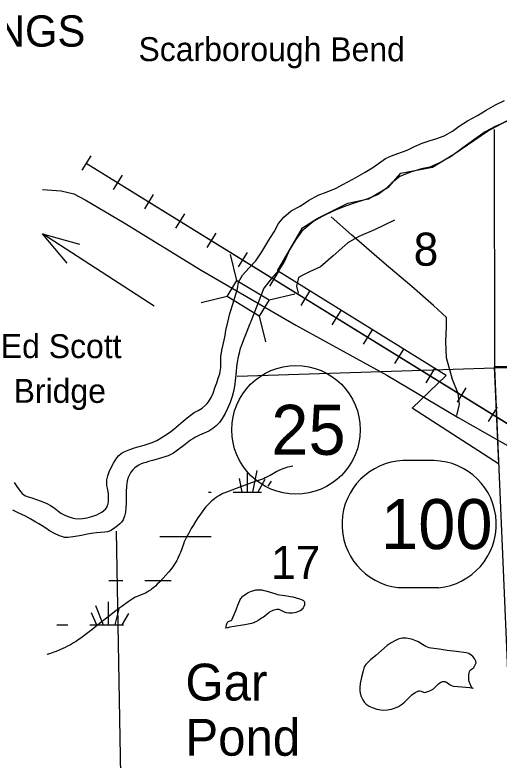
# Model space of a CAD drawing. Extents: x 2480962 to 2688785, y 277103 to 599240.
# Drawn here: x 2521081 to 2527671, y 480163 to 490292 of the extents above; entities that cross this region are included whole.
import ezdxf

# ---------------------------------------------------------------- set-up
doc = ezdxf.new("R2010")
doc.units = 0
for name, color, linetype in [('Bridges', 7, 'Continuous'), ('Geographic Features Text', 7, 'Continuous'), ('Lakes and Ponds', 7, 'Continuous'), ('Lakes and Ponds Text', 7, 'Continuous'), ('Local Roads Unimproved', 7, 'Continuous'), ('Narrow River Creek and Branch and Slough', 7, 'Continuous'), ('National Forest', 7, 'Continuous'), ('Planning Number US Highways', 7, 'Continuous'), ('Railroads', 7, 'Continuous'), ('Section Lines', 7, 'Continuous'), ('Section Numbers', 7, 'Continuous'), ('State Park', 7, 'Continuous'), ('State Roads Related Text', 7, 'Continuous'), ('Swamps', 7, 'Continuous'), ('US Highways Related Text', 7, 'Continuous'), ('US Routes Highway Center Lines', 7, 'Continuous')]:
    doc.layers.add(name, color=color, linetype=linetype)

msp = doc.modelspace()

# ---------------------------------------------------------------- linework, layer by layer
at = {"layer": 'Bridges'}
for p, q in [((2524103.074, 486684.146), (2524017.66, 487035.965)), ((2524540.306, 486417.741), (2524892.125, 486503.154)), ((2523969.871, 486465.53), (2523618.052, 486380.116)), ((2524407.104, 486199.124), (2524492.517, 485847.306))]:
    msp.add_line(p, q, dxfattribs=at)
msp.add_lwpolyline([(2524103.074, 486684.146), (2524540.306, 486417.741), (2524407.104, 486199.124), (2523969.871, 486465.53)], close=True, dxfattribs=at)
at = {"layer": 'Lakes and Ponds'}
for points in [[(2524026.606, 486286.116), (2524112.312, 486568.284), (2524125.781, 486658.891), (2524180.996, 486756.659), (2524270.197, 486853.356), (2524361.396, 486950.107), (2524439.896, 487072.579), (2524495.271, 487163.367), (2524550.716, 487254.09), (2524608.15, 487343.899), (2524666.913, 487457.807), (2524742.421, 487544.102), (2524839.996, 487626.991), (2524964.016, 487692.559), (2525075.728, 487769.822), (2525207.566, 487841.621), (2525330.861, 487888.621), (2525452.559, 487938.583), (2525536.196, 487983.984), (2525619.823, 488029.403), (2525722.166, 488084.349), (2525850.011, 488156.038), (2525938.383, 488210.601), (2526030.525, 488273.29), (2526124.551, 488340.04), (2526206.949, 488377.113), (2526292.482, 488406.814), (2526421.049, 488452.455), (2526517.461, 488505.233), (2526626.124, 488548.322), (2526732.904, 488587.348), (2526808.249, 488607.464), (2526924.952, 488648.768), (2527036.996, 488714.008), (2527129.027, 488780.703), (2527238.854, 488853.903), (2527308.674, 488889.156), (2527378.731, 488923.918), (2527494.545, 488997.282), (2527622.336, 489070.974), (2527744.583, 489128.473)], [(2527770.431, 488844.435), (2527618.523, 488776.096), (2527480.753, 488702.129), (2527339.657, 488604.007), (2527177.219, 488483.242), (2527016.665, 488366.539), (2526859.268, 488280.002), (2526728.982, 488224.287), (2526615.827, 488199.122), (2526463.198, 488156.832), (2526319.107, 488094.723), (2526211.554, 488011.559), (2526133.827, 487933.225), (2526024.222, 487852.01), (2525872.26, 487785.675), (2525741.53, 487745.991), (2525579.198, 487693.408), (2525429.064, 487633.138), (2525263.519, 487552.393), (2525149.478, 487487.098), (2524987.427, 487352.307), (2524904.601, 487241.748), (2524820.724, 487097.072), (2524751.096, 486942.76), (2524674.481, 486824.351), (2524573.803, 486709.292), (2524467.582, 486578.038), (2524290.635, 486123.111)], [(2521071.277, 483936.095), (2521107.749, 483884.181), (2521144.076, 483831.814), (2521180.652, 483788.47), (2521201.907, 483770.113), (2521226.078, 483755.861), (2521259.929, 483742.802), (2521311.757, 483727.642), (2521363.131, 483711.497), (2521439.305, 483682.888), (2521514.601, 483651.487), (2521567.586, 483622.847), (2521618.17, 483590.162), (2521662.995, 483555.476), (2521707.987, 483520.439), (2521759.544, 483491.253), (2521815.27, 483469.243), (2521861.145, 483456.178), (2521895.859, 483449.303), (2521947.995, 483444.254), (2521999.67, 483446.232), (2522063.326, 483457.976), (2522126.686, 483475.788), (2522196.137, 483498.88), (2522229.733, 483513.391), (2522262.96, 483531.666), (2522293.136, 483554.193), (2522312.538, 483574.047), (2522335.447, 483608.027), (2522343.731, 483626.692), (2522349.666, 483646.342), (2522355.355, 483680.93), (2522356.929, 483733.028), (2522353.818, 483784.819), (2522341.208, 483859.746), (2522334.522, 483897.19), (2522331.69, 483934.606), (2522334.039, 483971.712), (2522345.087, 484026.99), (2522363.562, 484081.866), (2522391.463, 484142.469), (2522424.212, 484199.836), (2522468.469, 484271.227), (2522494.519, 484303.464), (2522526.44, 484330.98), (2522555.281, 484348.297), (2522600.346, 484368.189), (2522646.802, 484384.416), (2522710.061, 484405.53), (2522773.484, 484425.995), (2522841.855, 484445.739), (2522910.202, 484465.843), (2522951.705, 484481.227), (2523011.737, 484509.592), (2523069.872, 484542.417), (2523159.647, 484598.702), (2523202.798, 484628.988), (2523244.342, 484661.507), (2523307.833, 484715.337), (2523371.188, 484769.264), (2523427.615, 484816.199), (2523484.451, 484862.611), (2523519.069, 484886.004), (2523575.119, 484915.004), (2523629.927, 484946.816), (2523677.422, 484986.16), (2523698.466, 485008.663), (2523717.411, 485033.439), (2523751.811, 485089.805), (2523778.114, 485149.406), (2523803.195, 485221.244), (2523828.061, 485293.151), (2523848.598, 485352.662), (2523868.695, 485412.577), (2523877.162, 485447.54), (2523882.527, 485501.298), (2523884.712, 485555.391), (2523882.906, 485605.63), (2523881.99, 485630.722), (2523883.931, 485655.633), (2523892.968, 485705.159), (2523903.165, 485754.419), (2523915.624, 485811.9), (2523927.943, 485869.4), (2523941.182, 485935.908), (2523954.216, 486002.468), (2523978.77, 486118.003), (2524007.763, 486232.539), (2524016.894, 486259.423), (2524026.606, 486286.116)], [(2524290.635, 486123.111), (2524288.72, 486117.478), (2524287.749, 486114.665), (2524286.751, 486111.862), (2524279.809, 486093.397), (2524266.865, 486061.396), (2524246.588, 486013.733), (2524236.55, 485989.859), (2524226.881, 485965.839), (2524192.937, 485876.88), (2524159.915, 485787.537), (2524153.431, 485769.497), (2524148.747, 485755.916), (2524142.087, 485735.413), (2524138.953, 485725.083), (2524135.967, 485714.69)], [(2524135.967, 485714.69), (2524119.57, 485644.553), (2524107.919, 485573.551), (2524099.38, 485509.19), (2524091.514, 485444.763), (2524082.817, 485361.321), (2524074.168, 485277.85), (2524060.018, 485191.609), (2524038.97, 485106.436), (2524010.489, 485023.187), (2523975.607, 484942.269), (2523940.923, 484872.872), (2523901.487, 484805.881), (2523864.072, 484754.251), (2523820.324, 484707.4), (2523773.7, 484668.316), (2523722.418, 484636.534), (2523658.2, 484608.602), (2523594.127, 484580.874), (2523531.744, 484548.516), (2523501.366, 484530.932), (2523472.214, 484511.353), (2523427.047, 484476.235), (2523382.291, 484440.705), (2523312.666, 484387.743), (2523241.361, 484336.573), (2523213.51, 484319.589), (2523169.21, 484298.978), (2523122.996, 484283.191), (2523064.602, 484266.258), (2523006.07, 484249.901), (2522952.544, 484235.393), (2522899.014, 484220.894), (2522862.269, 484210.268), (2522825.721, 484198.828), (2522801.403, 484189.551), (2522766.739, 484171.573), (2522733.19, 484150.167), (2522712.538, 484134.807), (2522685.109, 484108.694), (2522661.286, 484078.009), (2522643.861, 484049.418), (2522623.578, 484005.115), (2522610.673, 483958.308), (2522599.676, 483885.031), (2522594.767, 483811.487), (2522596.169, 483733.308), (2522597.102, 483655.141), (2522592.439, 483594.729), (2522584.466, 483534.478), (2522574.033, 483480.927), (2522565.463, 483454.88), (2522553.424, 483429.352), (2522531.047, 483396.979), (2522511.359, 483376.114), (2522478.323, 483348.271), (2522442.545, 483322.033), (2522394.456, 483288.583), (2522369.266, 483275.485), (2522342.198, 483267.141), (2522304.419, 483262.041), (2522247.455, 483258.493), (2522190.786, 483252.958), (2522118.167, 483241.264), (2522045.641, 483228.92), (2521989.009, 483218.406), (2521932.375, 483207.763), (2521869.776, 483196.953), (2521807.076, 483188.28), (2521777.217, 483187.93), (2521754.897, 483191.226), (2521721.587, 483200.47), (2521688.541, 483213.099), (2521618.396, 483244.755), (2521552.816, 483281.563), (2521501.991, 483314.322), (2521451.134, 483346.95), (2521409.543, 483372.986), (2521367.802, 483398.804), (2521298.528, 483439.266), (2521227.808, 483477.176), (2521176.503, 483500.304), (2521124.685, 483522.471), (2521087.622, 483541.269), (2521051.667, 483562.577)], [(2527318.679, 481142.686), (2527313.997, 481136.912), (2527308.509, 481138.969), (2527302.941, 481145.173), (2527292.232, 481163.284), (2527276.353, 481199.082), (2527269.683, 481216.733), (2527264.59, 481231.675), (2527260.238, 481252.761), (2527258.711, 481273.866), (2527258.735, 481321.539), (2527261.779, 481345.395), (2527267.929, 481369.154), (2527278.415, 481385.486), (2527302.689, 481403.344), (2527325.283, 481422.928), (2527351.136, 481465.137), (2527357.98, 481487.416), (2527355.78, 481507.985), (2527334.344, 481545.626), (2527311.593, 481572.484), (2527291.602, 481590.346), (2527258.149, 481611.21), (2527240.335, 481618.111), (2527222.088, 481622.128), (2527092.411, 481638.679), (2526962.749, 481654.976), (2526854.229, 481668.952), (2526745.741, 481683.216), (2526717.861, 481689.443), (2526672.016, 481709.401), (2526606.345, 481749.865), (2526573.033, 481769.546), (2526538.25, 481785.606), (2526492.697, 481801.668), (2526457.563, 481811.812), (2526404.58, 481821.091), (2526378.45, 481821.96), (2526352.859, 481819.638), (2526298.83, 481806.199), (2526258.888, 481790.52), (2526201.291, 481759.47), (2526148.208, 481721.223), (2526069.059, 481654.362), (2525991.617, 481586.577), (2525922.643, 481526.643), (2525856.005, 481462.838), (2525842.633, 481444.048), (2525830.011, 481411.732), (2525820.227, 481377.697), (2525796.627, 481290.261), (2525780.438, 481202.635), (2525775.621, 481147.539), (2525776.932, 481105.903), (2525781.257, 481074.614), (2525793.982, 481027.753), (2525815.267, 480981.198), (2525840.568, 480945.419), (2525862.8, 480923.875), (2525900.773, 480898.061), (2525943.528, 480877.54), (2526009.218, 480855.562), (2526059.687, 480845.868), (2526097.628, 480842.646), (2526153.805, 480844.668), (2526208, 480855.345), (2526246.254, 480867.918), (2526302.135, 480892.968), (2526354.922, 480926.409), (2526389.408, 480956.04), (2526435.767, 481003.945), (2526485.253, 481050.063), (2526530.655, 481081.346), (2526579.581, 481104.428), (2526591.177, 481106.392), (2526612.015, 481102.034), (2526643.789, 481088.523), (2526659.534, 481084.166), (2526674.954, 481084.813), (2526728.721, 481104.643), (2526779.921, 481134.064), (2526802.21, 481153.036), (2526830.674, 481185.392), (2526845.759, 481200.965), (2526863.311, 481214.682), (2526879.792, 481223.497), (2526906.225, 481231.377), (2526931.752, 481231.634), (2526946.093, 481227.429), (2526970.712, 481213.604), (2527007.057, 481187.358), (2527025.232, 481176.477), (2527043.57, 481169.997), (2527109.377, 481161.572), (2527217.296, 481154.824), (2527270.041, 481150.304), (2527318.679, 481142.686)]]:
    msp.add_lwpolyline(points, dxfattribs=at)
at = {"layer": 'Local Roads Unimproved'}
for points in [[(2526248.963, 487502.355), (2525973.197, 487372.277), (2525759.869, 487278.62), (2525614.181, 487195.37), (2525411.259, 487018.464), (2525239.555, 486867.573), (2525088.665, 486799.932), (2525000.211, 486753.104), (2524942.977, 486721.885), (2524911.758, 486607.416), (2524937.774, 486508.557)], [(2527097.074, 484848.757), (2527133.496, 484999.648), (2527112.683, 485145.336), (2527034.636, 485337.852), (2526956.589, 485629.227), (2526946.183, 485852.962), (2526956.589, 486055.884), (2526956.589, 486180.759), (2526779.683, 486342.056), (2526483.104, 486602.213), (2526108.479, 486919.604), (2525661.009, 487304.636), (2525385.243, 487549.183)]]:
    msp.add_lwpolyline(points, dxfattribs=at)
at = {"layer": 'Narrow River Creek and Branch and Slough'}
for points in [[(2527770.431, 488844.435), (2527618.523, 488776.096), (2527480.753, 488702.129), (2527339.657, 488604.007), (2527177.219, 488483.242), (2527016.665, 488366.539), (2526859.268, 488280.002), (2526728.982, 488224.287), (2526615.827, 488199.122), (2526463.198, 488156.832), (2526319.107, 488094.723), (2526211.554, 488011.559), (2526133.827, 487933.225), (2526024.222, 487852.01), (2525872.26, 487785.675), (2525741.53, 487745.991), (2525579.198, 487693.408), (2525429.064, 487633.138), (2525263.519, 487552.393), (2525149.478, 487487.098), (2524987.427, 487352.307), (2524904.601, 487241.748), (2524820.724, 487097.072), (2524751.096, 486942.76), (2524674.481, 486824.351), (2524573.803, 486709.292), (2524467.582, 486578.038), (2524290.635, 486123.111)], [(2524861.641, 484158.425), (2524841.411, 484154.522), (2524823.816, 484150.807), (2524793.279, 484143.511), (2524770.598, 484137.267), (2524753.717, 484132.089), (2524728.613, 484123.439), (2524703.781, 484113.614), (2524672.663, 484099.227), (2524646.178, 484085.34), (2524555.874, 484033.084), (2524533.17, 484020.502), (2524515.934, 484011.528), (2524489.604, 483999.078), (2524462.53, 483988.184), (2524339.027, 483943.873), (2524215.474, 483899.661), (2524094.512, 483855.704), (2523973.699, 483811.223), (2523940.642, 483798.031), (2523912.304, 483785.157), (2523887.991, 483772.863), (2523867.112, 483761.314), (2523849.159, 483750.599), (2523818.491, 483730.464), (2523796.149, 483714.203), (2523779.784, 483701.348), (2523755.892, 483681.002), (2523732.821, 483659.371), (2523704.629, 483630.365), (2523681.292, 483604.333), (2523661.778, 483581.086), (2523629.368, 483539.412), (2523606.265, 483507.387), (2523573.04, 483458.231), (2523540.902, 483407.877), (2523506.94, 483352.574), (2523482.207, 483310.87), (2523446.335, 483247.776), (2523411.991, 483183.82), (2523402.693, 483165.161), (2523386.83, 483129.476), (2523374.228, 483097.679), (2523333.416, 482984.797), (2523322.602, 482956.795), (2523304.8, 482915.438), (2523294.937, 482895.159), (2523284.276, 482875.212), (2523264.7, 482842.338), (2523246.406, 482814.516), (2523229.6, 482790.797), (2523198.629, 482750.444), (2523174.303, 482720.933), (2523136.454, 482677.448), (2523097.488, 482634.372), (2523053.556, 482587.428), (2523019.8, 482553.575), (2522993.735, 482529.151), (2522973.641, 482511.465), (2522942.439, 482486.079), (2522926.289, 482473.95), (2522909.729, 482462.228), (2522896.22, 482453.51), (2522883.203, 482446.013), (2522858.039, 482433.411), (2522835.414, 482423.566), (2522754.83, 482392.111), (2522735.053, 482383.664), (2522720.49, 482376.854), (2522699.221, 482365.614), (2522678.818, 482352.82), (2522621.803, 482313.432), (2522536.972, 482253.253), (2522495.161, 482222.334), (2522453.936, 482190.654), (2522344.216, 482104.318), (2522234.485, 482018.003), (2522127.457, 481934.254), (2522020.241, 481850.721), (2521998.474, 481834.256), (2521979.119, 481820.334), (2521944.611, 481796.913), (2521918.241, 481780.004), (2521877.99, 481755.438), (2521837.017, 481731.506), (2521798.783, 481710.429), (2521764.935, 481693.197), (2521735.003, 481679.003), (2521681.896, 481656.027), (2521641.435, 481640.251), (2521610.722, 481629.183), (2521564.044, 481613.722), (2521516.611, 481599.524)], [(2523952.388, 481955.644), (2523955.9, 481974.563), (2523962.982, 482002.526), (2523972.47, 482029.963), (2523974.834, 482034.547), (2523981.219, 482041.567), (2523988.424, 482046.402), (2524018.476, 482059.362), (2524025.528, 482062.947), (2524034.461, 482069.622), (2524037.896, 482073.777), (2524040.463, 482078.621), (2524065.976, 482142.456), (2524091.489, 482206.291), (2524117.002, 482270.127), (2524142.515, 482333.962), (2524149.156, 482348.185), (2524156.141, 482359.803), (2524163.106, 482369.391), (2524177.099, 482385.013), (2524189, 482395.885), (2524208.909, 482411.076), (2524231.038, 482425.234), (2524257.262, 482439.838), (2524280.285, 482450.971), (2524300.47, 482459.36), (2524318.152, 482465.602), (2524333.631, 482470.179), (2524360.717, 482476.095), (2524381.012, 482478.691), (2524396.212, 482479.549), (2524418.966, 482479.008), (2524441.644, 482476.175), (2524471.466, 482469.905), (2524497.526, 482463.094), (2524588.705, 482434.818), (2524634.413, 482421.502), (2524657.33, 482415.885), (2524680.302, 482411.282), (2524756.842, 482399.57), (2524833.852, 482387.312), (2524864.561, 482380.974), (2524910.215, 482369.799), (2524955.786, 482357.55), (2524969.977, 482352.842), (2524990.382, 482343.328), (2525008.979, 482331.973), (2525015.263, 482326.435), (2525019.635, 482320.136), (2525022.472, 482313.385), (2525024.08, 482306.42), (2525024.716, 482299.418), (2525023.787, 482285.342), (2525020.902, 482272.354), (2525016.952, 482260.765), (2525012.515, 482250.647), (2525002.823, 482233.481), (2524994.187, 482221.486), (2524987.077, 482213.225), (2524975.593, 482202.373), (2524963.384, 482193.818), (2524940.717, 482182.298), (2524920.483, 482174.469), (2524902.573, 482169.206), (2524886.814, 482165.727), (2524859.207, 482161.932), (2524838.63, 482160.8), (2524808.269, 482161.458), (2524778.89, 482164.437), (2524764.267, 482168.011), (2524751.496, 482173.217), (2524706.851, 482197.365), (2524695.674, 482202.681), (2524678.873, 482208.397), (2524670.452, 482209.854), (2524662.015, 482210.138), (2524648.354, 482209.143), (2524624.004, 482205.338), (2524605.593, 482200.676), (2524591.824, 482196.115), (2524571.418, 482187.497), (2524551.541, 482176.656), (2524536.973, 482167.049), (2524513.654, 482149.129), (2524481.077, 482121.453), (2524464.542, 482108.133), (2524447.024, 482095.699), (2524391.388, 482059.097), (2524362.435, 482042.955), (2524347.343, 482036.137), (2524331.717, 482030.427), (2524301.655, 482021.852), (2524256.167, 482011.525), (2524210.606, 482002.061), (2524178.538, 481995.789), (2524065.227, 481978.942), (2524008.573, 481969.281), (2523980.4, 481963.106), (2523952.388, 481955.644)]]:
    msp.add_lwpolyline(points, dxfattribs=at)
at = {"layer": 'National Forest'}
msp.add_lwpolyline([(2529992.412, 485507.42), (2527604.233, 485507.42), (2527662.481, 484190.12), (2526485.866, 484947.859), (2526951.852, 485390.845), (2524656.871, 486813.062), (2524994.711, 487395.938), (2525192.755, 487524.171), (2525612.142, 487734.006), (2525891.734, 487792.294), (2526171.326, 487955.499), (2526334.421, 488142.019), (2526765.458, 488223.622), (2527056.699, 488398.485), (2527511.036, 488713.238), (2528186.716, 489074.621)], dxfattribs=at)
at = {"layer": 'Planning Number US Highways'}
for p, q in [((2526785.503, 484234.737), (2526361.28, 484234.737)), ((2526293.92, 482507.14), (2526846.134, 482507.14))]:
    msp.add_line(p, q, dxfattribs=at)
msp.add_circle((2524906.856, 484652.644), 875, dxfattribs=at)
for centre, radius, start, end in [((2526400.006, 483368.117), 867.487, 92.5587639, 262.9755111), ((2526765.903, 483369.005), 865.956, 275.3159528, 88.7031944)]:
    msp.add_arc(centre, radius, start, end, dxfattribs=at)
at = {"layer": 'Railroads'}
for p, q in [((2522113.735, 488375.373), (2521992.893, 488179.677)), ((2522053.314, 488277.525), (2530907.987, 482809.816)), ((2522539.163, 488112.674), (2522418.321, 487916.977)), ((2522964.591, 487849.975), (2522843.749, 487654.278)), ((2523390.019, 487587.275), (2523269.177, 487391.578)), ((2523815.447, 487324.576), (2523694.605, 487128.879)), ((2524240.875, 487061.877), (2524120.034, 486866.18)), ((2524666.303, 486799.177), (2524545.462, 486603.48)), ((2525091.731, 486536.478), (2524970.89, 486340.781)), ((2525517.159, 486273.779), (2525396.318, 486078.082)), ((2525942.588, 486011.079), (2525821.746, 485815.382)), ((2526368.016, 485748.38), (2526247.174, 485552.683)), ((2526793.444, 485485.681), (2526672.602, 485289.984)), ((2527218.872, 485222.981), (2527098.03, 485027.284)), ((2527644.3, 484960.282), (2527523.458, 484764.585))]:
    msp.add_line(p, q, dxfattribs=at)
msp.add_lwpolyline([(2522053.314, 488277.525), (2530907.987, 482809.816), (2531282.344, 482550.647), (2531627.559, 482253.766), (2531939.85, 481922.425), (2532215.797, 481560.258), (2532452.375, 481171.229), (2532646.991, 480759.603), (2532692.134, 480644.963), (2535189.55, 474029.408), (2536089.7, 471644.944), (2536291.253, 471185.4), (2536531.488, 470762.342), (2552586.883, 445559.036)], dxfattribs=at)
at = {"layer": 'Section Lines'}
for p, q in [((2527604.47, 488736.123), (2527608.778, 485490.274)), ((2527608.779, 485490.262), (2524106.095, 485377.877)), ((2527608.778, 485490.274), (2527837.602, 480111.411)), ((2529972.203, 485514.619), (2527608.779, 485490.261)), ((2522521.166, 479959.3), (2522463.351, 483277.354))]:
    msp.add_line(p, q, dxfattribs=at)
at = {"layer": 'State Park'}
for points in [[(2527565.86, 488751.987), (2527565.776, 488751.944)], [(2527000.937, 488349.596), (2527000.852, 488349.535), (2527000.761, 488349.483), (2527000.704, 488349.456)], [(2526368.995, 488119.588), (2526368.897, 488119.551), (2526368.804, 488119.504), (2526368.715, 488119.448), (2526368.656, 488119.402)], [(2525928.414, 487803.374), (2525928.321, 487803.326), (2525928.224, 487803.287), (2525928.19, 487803.277)], [(2524693.049, 486854.763), (2524692.998, 486854.672), (2524692.937, 486854.587), (2524692.927, 486854.575)], [(2524559.659, 486692.643), (2524559.597, 486692.559), (2524559.544, 486692.468), (2524559.5, 486692.373), (2524559.467, 486692.274), (2524559.445, 486692.172), (2524559.433, 486692.068), (2524559.432, 486691.963), (2524559.442, 486691.859), (2524559.463, 486691.756), (2524559.495, 486691.656), (2524559.537, 486691.56), (2524559.588, 486691.469), (2524559.649, 486691.384), (2524559.718, 486691.306), (2524559.796, 486691.235), (2524559.88, 486691.173), (2524559.901, 486691.16)], [(2525860.81, 485877.614), (2525860.901, 485877.563), (2525860.997, 485877.522), (2525861.098, 485877.491), (2525861.2, 485877.471), (2525861.305, 485877.462), (2525861.409, 485877.464), (2525861.513, 485877.477), (2525861.615, 485877.5), (2525861.714, 485877.534), (2525861.809, 485877.578), (2525861.816, 485877.582)]]:
    msp.add_lwpolyline(points, dxfattribs=at)
at = {"layer": 'Swamps'}
for p, q in [((2524242.06, 484062.45), (2524242.064, 483803.889)), ((2524374.964, 484098.698), (2524316.028, 483803.995)), ((2524133.32, 483989.955), (2524170.532, 483803.91)), ((2523451.129, 483203.877), (2523751.128, 483203.882)), ((2522180.653, 482266.534), (2522283.675, 482003.861)), ((2522349.804, 482314.865), (2522349.809, 482003.862)), ((2522120.244, 482169.875), (2522191.057, 482003.859)), ((2522494.792, 482218.21), (2522441.183, 482003.762))]:
    msp.add_line(p, q, dxfattribs=at)
for points in [[(2524483.706, 483977.878), (2524389.7, 483803.291)], [(2524568.282, 483953.715), (2524525.079, 483888.909)], [(2523717.589, 483803.88), (2523751.119, 483803.881)], [(2524051.118, 483803.886), (2524435.32, 483803.892)], [(2523054.563, 483203.871), (2523451.129, 483203.877)], [(2522357.872, 482603.861), (2522551.14, 482603.864)], [(2522851.139, 482603.869), (2523207.207, 482603.874)], [(2522627.698, 482157.801), (2522537.98, 482003.994)], [(2521652.673, 482003.851), (2521801.151, 482003.853)], [(2522101.15, 482003.858), (2522558.117, 482003.865)]]:
    msp.add_lwpolyline(points, dxfattribs=at)
at = {"layer": 'US Highways Related Text'}
msp.add_line((2522975.332, 486333.071), (2521455.076, 487318.357), dxfattribs=at)
msp.add_lwpolyline([(2521791.965, 486917.147), (2521455.076, 487318.357), (2521958.888, 487174.703)], dxfattribs=at)
at = {"layer": 'US Routes Highway Center Lines'}
msp.add_lwpolyline([(2521456.049, 487917.261), (2521711.495, 487901.296), (2521881.792, 487858.722), (2522036.124, 487778.895), (2522568.303, 487464.909), (2523616.695, 486820.973), (2524904.567, 486075.923), (2526144.544, 485394.734), (2527113.109, 484819.981), (2528677.715, 483931.242), (2529177.963, 483638.544), (2529891.083, 483218.122), (2530699.995, 482755.127), (2531189.599, 482467.75), (2531429.08, 482318.74), (2531631.307, 482148.443), (2531796.283, 481983.468), (2531939.971, 481807.849), (2532083.659, 481658.839), (2532168.808, 481461.932), (2532360.392, 481121.338), (2532434.897, 480855.249), (2532679.7, 480227.278), (2533211.878, 478763.786)], dxfattribs=at)

# ---------------------------------------------------------------- texts
at = {"layer": 'Geographic Features Text'}
for s, rotation, p in [('Scarborough Bend', 359.9502167, (2522763.673, 489664.85)), ('Ed Scott', 359.9502222, (2520890.114, 485628.008)), ('Bridge', 359.9502222, (2521064.223, 485019.657))]:
    msp.add_text(s, height=325, rotation=rotation, dxfattribs=at).set_placement(p)
at = {"layer": 'Lakes and Ponds Text'}
for s, p in [('Gar ', (2523402.407, 480974.013)), ('Pond', (2523401.755, 480224.013))]:
    msp.add_text(s, height=500, rotation=359.9502306, dxfattribs=at).set_placement(p)
at = {"layer": 'Planning Number US Highways'}
for s, p in [('25', (2524570.649, 484312.646)), ('100', (2526064.228, 483030.942))]:
    msp.add_text(s, height=680, dxfattribs=at).set_placement(p)
at = {"layer": 'Section Numbers'}
for s, rotation, p in [('8', 359.9794083, (2526508.085, 486883.089)), ('17', 359.9794139, (2524567.873, 482625.133))]:
    msp.add_text(s, height=450, rotation=rotation, dxfattribs=at).set_placement(p)
at = {"layer": 'State Roads Related Text'}
msp.add_text('WHITE SPRINGS', height=425, rotation=0.0008972, dxfattribs=at).set_placement((2517493.417, 489860.864))

doc.saveas('drawing.dxf')
